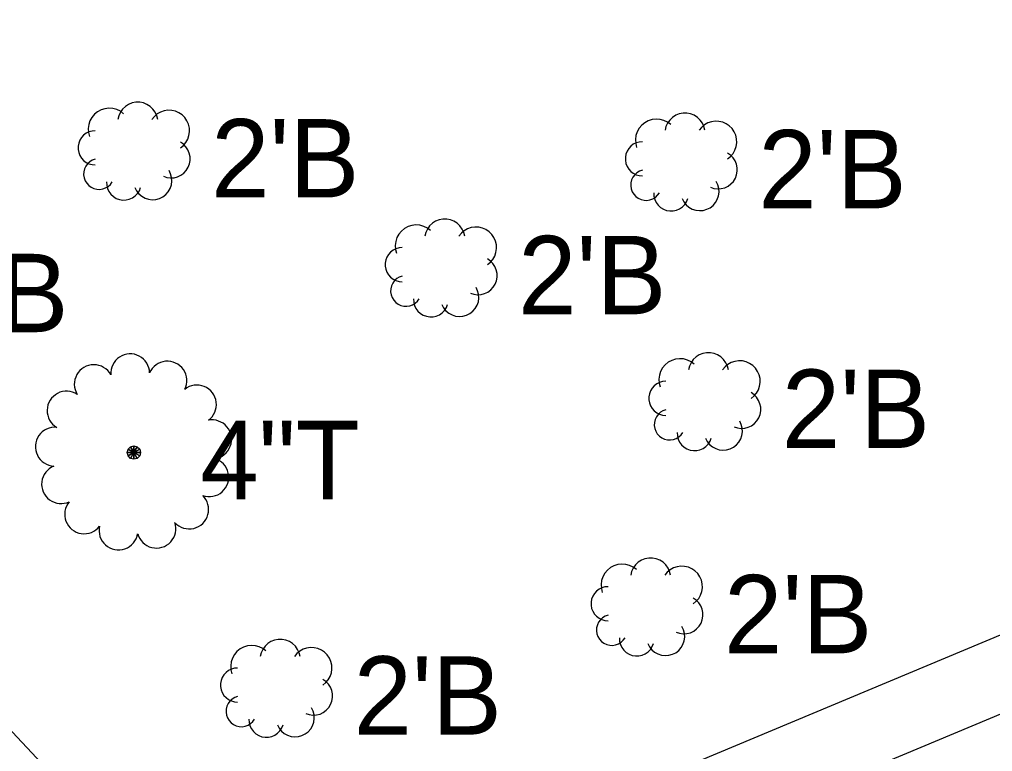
# Model space of a CAD drawing. Extents: x 1363693 to 1365209, y 422201 to 424153.
# Drawn here: x 1364174.05 to 1364193.92, y 423048.06 to 423063 of the extents above; entities that cross this region are included whole.
import ezdxf

# ---------------------------------------------------------------- set-up
doc = ezdxf.new("R2010")
doc.units = 0
for name, color, linetype in [('DR_X_Storm_Sewer', 7, 'Continuous'), ('RD_X_Fence', 7, 'Continuous'), ('VG_X_Cells', 7, 'Continuous'), ('VG_X_Text', 7, 'Continuous')]:
    doc.layers.add(name, color=color, linetype=linetype)

msp = doc.modelspace()

# ---------------------------------------------------------------- linework, layer by layer
at = {"layer": 'DR_X_Storm_Sewer'}
for points in [[(1364169.88, 423040.329), (1364293.497, 423091.992), (1364303.029, 423086.6)], [(1364302.291, 423085.294), (1364293.373, 423090.338), (1364170.416, 423038.928)]]:
    msp.add_lwpolyline(points, dxfattribs=at)
at = {"layer": 'RD_X_Fence'}
msp.add_line((1364163.271, 423059.689), (1364178.212, 423043.894), dxfattribs=at)
at = {"layer": 'VG_X_Cells'}
for points in [[(1364176.869, 423060.959), (1364176.85, 423061.034), (1364176.818, 423061.105), (1364176.773, 423061.169), (1364176.716, 423061.223), (1364176.651, 423061.265), (1364176.578, 423061.294), (1364176.502, 423061.309), (1364176.423, 423061.309), (1364176.347, 423061.294), (1364176.274, 423061.265), (1364176.209, 423061.223), (1364176.152, 423061.169), (1364176.107, 423061.105), (1364176.074, 423061.034), (1364176.056, 423060.959)], [(1364176.172, 423061.075), (1364176.107, 423061.124), (1364176.034, 423061.159), (1364175.955, 423061.181), (1364175.873, 423061.187), (1364175.792, 423061.177), (1364175.714, 423061.153), (1364175.643, 423061.114), (1364175.579, 423061.063), (1364175.527, 423061), (1364175.487, 423060.929), (1364175.461, 423060.852), (1364175.451, 423060.771), (1364175.456, 423060.689), (1364175.476, 423060.61)], [(1364177.333, 423060.378), (1364177.394, 423060.427), (1364177.444, 423060.486), (1364177.483, 423060.554), (1364177.508, 423060.628), (1364177.519, 423060.704), (1364177.516, 423060.782), (1364177.498, 423060.858), (1364177.467, 423060.929), (1364177.423, 423060.994), (1364177.368, 423061.049), (1364177.304, 423061.092), (1364177.233, 423061.124), (1364177.157, 423061.141), (1364177.079, 423061.144), (1364177.002, 423061.133), (1364176.929, 423061.108), (1364176.861, 423061.069), (1364176.802, 423061.019), (1364176.753, 423060.959)], [(1364188.043, 423060.736), (1364188.024, 423060.811), (1364187.992, 423060.882), (1364187.947, 423060.946), (1364187.89, 423061), (1364187.825, 423061.042), (1364187.752, 423061.071), (1364187.676, 423061.086), (1364187.597, 423061.086), (1364187.521, 423061.071), (1364187.448, 423061.042), (1364187.383, 423061), (1364187.326, 423060.946), (1364187.281, 423060.882), (1364187.248, 423060.811), (1364187.23, 423060.736)], [(1364187.346, 423060.852), (1364187.281, 423060.901), (1364187.208, 423060.936), (1364187.129, 423060.958), (1364187.047, 423060.964), (1364186.966, 423060.954), (1364186.888, 423060.93), (1364186.817, 423060.891), (1364186.753, 423060.84), (1364186.701, 423060.777), (1364186.661, 423060.706), (1364186.635, 423060.629), (1364186.625, 423060.548), (1364186.63, 423060.466), (1364186.65, 423060.387)], [(1364188.507, 423060.155), (1364188.568, 423060.204), (1364188.618, 423060.263), (1364188.657, 423060.331), (1364188.682, 423060.405), (1364188.693, 423060.481), (1364188.69, 423060.559), (1364188.672, 423060.635), (1364188.641, 423060.706), (1364188.597, 423060.771), (1364188.542, 423060.826), (1364188.478, 423060.869), (1364188.407, 423060.901), (1364188.331, 423060.918), (1364188.253, 423060.921), (1364188.176, 423060.91), (1364188.103, 423060.885), (1364188.035, 423060.846), (1364187.976, 423060.796), (1364187.927, 423060.736)], [(1364175.592, 423060.726), (1364175.528, 423060.72), (1364175.466, 423060.703), (1364175.408, 423060.674), (1364175.357, 423060.635), (1364175.314, 423060.588), (1364175.28, 423060.533), (1364175.257, 423060.473), (1364175.245, 423060.41), (1364175.245, 423060.346), (1364175.257, 423060.283), (1364175.28, 423060.223), (1364175.314, 423060.168), (1364175.357, 423060.121), (1364175.408, 423060.082), (1364175.466, 423060.053), (1364175.528, 423060.036), (1364175.592, 423060.03)], [(1364176.985, 423059.797), (1364177.055, 423059.774), (1364177.129, 423059.764), (1364177.203, 423059.769), (1364177.275, 423059.787), (1364177.342, 423059.819), (1364177.401, 423059.863), (1364177.452, 423059.917), (1364177.491, 423059.98), (1364177.518, 423060.049), (1364177.531, 423060.122), (1364177.53, 423060.196), (1364177.515, 423060.269), (1364177.487, 423060.337), (1364177.446, 423060.399), (1364177.394, 423060.452), (1364177.333, 423060.494)], [(1364186.766, 423060.503), (1364186.702, 423060.497), (1364186.64, 423060.48), (1364186.582, 423060.451), (1364186.531, 423060.412), (1364186.488, 423060.365), (1364186.454, 423060.31), (1364186.431, 423060.25), (1364186.419, 423060.187), (1364186.419, 423060.123), (1364186.431, 423060.06), (1364186.454, 423060), (1364186.488, 423059.945), (1364186.531, 423059.898), (1364186.582, 423059.859), (1364186.64, 423059.83), (1364186.702, 423059.813), (1364186.766, 423059.807)], [(1364175.592, 423060.146), (1364175.534, 423060.125), (1364175.481, 423060.093), (1364175.436, 423060.051), (1364175.4, 423060.001), (1364175.374, 423059.946), (1364175.359, 423059.886), (1364175.357, 423059.825), (1364175.366, 423059.764), (1364175.387, 423059.706), (1364175.419, 423059.654), (1364175.461, 423059.608), (1364175.51, 423059.572), (1364175.566, 423059.546), (1364175.626, 423059.531), (1364175.687, 423059.528), (1364175.748, 423059.538), (1364175.806, 423059.559), (1364175.858, 423059.59), (1364175.904, 423059.632), (1364175.94, 423059.681)], [(1364188.159, 423059.574), (1364188.229, 423059.551), (1364188.303, 423059.541), (1364188.377, 423059.546), (1364188.449, 423059.564), (1364188.516, 423059.596), (1364188.575, 423059.64), (1364188.626, 423059.694), (1364188.665, 423059.757), (1364188.692, 423059.826), (1364188.705, 423059.899), (1364188.704, 423059.973), (1364188.689, 423060.046), (1364188.661, 423060.114), (1364188.62, 423060.176), (1364188.568, 423060.229), (1364188.507, 423060.271)], [(1364176.404, 423059.565), (1364176.439, 423059.498), (1364176.487, 423059.438), (1364176.544, 423059.389), (1364176.611, 423059.352), (1364176.683, 423059.329), (1364176.758, 423059.32), (1364176.834, 423059.325), (1364176.907, 423059.346), (1364176.975, 423059.379), (1364177.035, 423059.426), (1364177.085, 423059.483), (1364177.123, 423059.549), (1364177.148, 423059.621), (1364177.158, 423059.696), (1364177.153, 423059.772), (1364177.134, 423059.845), (1364177.101, 423059.914)], [(1364186.766, 423059.923), (1364186.708, 423059.902), (1364186.655, 423059.87), (1364186.61, 423059.828), (1364186.574, 423059.778), (1364186.548, 423059.723), (1364186.533, 423059.663), (1364186.531, 423059.602), (1364186.54, 423059.541), (1364186.561, 423059.483), (1364186.593, 423059.431), (1364186.635, 423059.385), (1364186.684, 423059.349), (1364186.74, 423059.323), (1364186.8, 423059.308), (1364186.861, 423059.305), (1364186.922, 423059.315), (1364186.98, 423059.336), (1364187.032, 423059.367), (1364187.078, 423059.409), (1364187.114, 423059.458)], [(1364187.578, 423059.342), (1364187.613, 423059.275), (1364187.661, 423059.215), (1364187.718, 423059.166), (1364187.785, 423059.129), (1364187.857, 423059.106), (1364187.932, 423059.097), (1364188.008, 423059.102), (1364188.081, 423059.123), (1364188.149, 423059.156), (1364188.209, 423059.203), (1364188.259, 423059.26), (1364188.297, 423059.326), (1364188.322, 423059.398), (1364188.332, 423059.473), (1364188.327, 423059.549), (1364188.308, 423059.622), (1364188.275, 423059.691)], [(1364175.824, 423059.681), (1364175.828, 423059.613), (1364175.845, 423059.547), (1364175.874, 423059.485), (1364175.914, 423059.429), (1364175.965, 423059.383), (1364176.023, 423059.347), (1364176.087, 423059.323), (1364176.155, 423059.312), (1364176.224, 423059.314), (1364176.29, 423059.329), (1364176.353, 423059.356), (1364176.409, 423059.395), (1364176.457, 423059.444), (1364176.495, 423059.502), (1364176.521, 423059.565)], [(1364186.998, 423059.458), (1364187.002, 423059.39), (1364187.019, 423059.324), (1364187.048, 423059.262), (1364187.088, 423059.206), (1364187.139, 423059.16), (1364187.197, 423059.124), (1364187.261, 423059.1), (1364187.329, 423059.089), (1364187.398, 423059.091), (1364187.464, 423059.106), (1364187.527, 423059.133), (1364187.583, 423059.172), (1364187.631, 423059.221), (1364187.669, 423059.279), (1364187.695, 423059.342)], [(1364183.138, 423058.575), (1364183.119, 423058.65), (1364183.087, 423058.721), (1364183.042, 423058.785), (1364182.985, 423058.839), (1364182.92, 423058.881), (1364182.847, 423058.91), (1364182.771, 423058.925), (1364182.692, 423058.925), (1364182.616, 423058.91), (1364182.543, 423058.881), (1364182.478, 423058.839), (1364182.421, 423058.785), (1364182.376, 423058.721), (1364182.343, 423058.65), (1364182.325, 423058.575)], [(1364182.441, 423058.691), (1364182.376, 423058.74), (1364182.303, 423058.775), (1364182.224, 423058.797), (1364182.142, 423058.803), (1364182.061, 423058.793), (1364181.983, 423058.769), (1364181.912, 423058.73), (1364181.848, 423058.679), (1364181.796, 423058.616), (1364181.756, 423058.545), (1364181.73, 423058.468), (1364181.72, 423058.387), (1364181.725, 423058.305), (1364181.745, 423058.226)], [(1364183.602, 423057.994), (1364183.663, 423058.043), (1364183.713, 423058.102), (1364183.752, 423058.17), (1364183.777, 423058.244), (1364183.788, 423058.32), (1364183.785, 423058.398), (1364183.767, 423058.474), (1364183.736, 423058.545), (1364183.692, 423058.61), (1364183.637, 423058.665), (1364183.573, 423058.708), (1364183.502, 423058.74), (1364183.426, 423058.757), (1364183.348, 423058.76), (1364183.271, 423058.749), (1364183.198, 423058.724), (1364183.13, 423058.685), (1364183.071, 423058.635), (1364183.022, 423058.575)], [(1364181.861, 423058.342), (1364181.797, 423058.336), (1364181.735, 423058.319), (1364181.677, 423058.29), (1364181.626, 423058.251), (1364181.583, 423058.204), (1364181.549, 423058.149), (1364181.526, 423058.089), (1364181.514, 423058.026), (1364181.514, 423057.962), (1364181.526, 423057.899), (1364181.549, 423057.839), (1364181.583, 423057.784), (1364181.626, 423057.737), (1364181.677, 423057.698), (1364181.735, 423057.669), (1364181.797, 423057.652), (1364181.861, 423057.646)], [(1364183.254, 423057.413), (1364183.324, 423057.39), (1364183.398, 423057.38), (1364183.472, 423057.385), (1364183.544, 423057.403), (1364183.611, 423057.435), (1364183.67, 423057.479), (1364183.721, 423057.533), (1364183.76, 423057.596), (1364183.787, 423057.665), (1364183.8, 423057.738), (1364183.799, 423057.812), (1364183.784, 423057.885), (1364183.756, 423057.953), (1364183.715, 423058.015), (1364183.663, 423058.068), (1364183.602, 423058.11)], [(1364181.861, 423057.762), (1364181.803, 423057.741), (1364181.75, 423057.709), (1364181.705, 423057.667), (1364181.669, 423057.617), (1364181.643, 423057.562), (1364181.628, 423057.502), (1364181.626, 423057.441), (1364181.635, 423057.38), (1364181.656, 423057.322), (1364181.688, 423057.27), (1364181.73, 423057.224), (1364181.779, 423057.188), (1364181.835, 423057.162), (1364181.895, 423057.147), (1364181.956, 423057.144), (1364182.017, 423057.154), (1364182.075, 423057.175), (1364182.127, 423057.206), (1364182.173, 423057.248), (1364182.209, 423057.297)], [(1364182.673, 423057.181), (1364182.708, 423057.114), (1364182.756, 423057.054), (1364182.813, 423057.005), (1364182.88, 423056.968), (1364182.952, 423056.945), (1364183.027, 423056.936), (1364183.103, 423056.941), (1364183.176, 423056.962), (1364183.244, 423056.995), (1364183.304, 423057.042), (1364183.354, 423057.099), (1364183.392, 423057.165), (1364183.417, 423057.237), (1364183.427, 423057.312), (1364183.422, 423057.388), (1364183.403, 423057.461), (1364183.37, 423057.53)], [(1364182.093, 423057.297), (1364182.097, 423057.229), (1364182.114, 423057.163), (1364182.143, 423057.101), (1364182.183, 423057.045), (1364182.234, 423056.999), (1364182.292, 423056.963), (1364182.356, 423056.939), (1364182.424, 423056.928), (1364182.493, 423056.93), (1364182.559, 423056.945), (1364182.622, 423056.972), (1364182.678, 423057.011), (1364182.726, 423057.06), (1364182.764, 423057.118), (1364182.79, 423057.181)], [(1364188.522, 423055.846), (1364188.503, 423055.921), (1364188.471, 423055.992), (1364188.426, 423056.056), (1364188.369, 423056.11), (1364188.304, 423056.152), (1364188.231, 423056.181), (1364188.155, 423056.196), (1364188.076, 423056.196), (1364188, 423056.181), (1364187.927, 423056.152), (1364187.862, 423056.11), (1364187.805, 423056.056), (1364187.76, 423055.992), (1364187.727, 423055.921), (1364187.709, 423055.846)], [(1364187.825, 423055.962), (1364187.76, 423056.011), (1364187.687, 423056.046), (1364187.608, 423056.068), (1364187.526, 423056.074), (1364187.445, 423056.064), (1364187.367, 423056.04), (1364187.296, 423056.001), (1364187.232, 423055.95), (1364187.18, 423055.887), (1364187.14, 423055.816), (1364187.114, 423055.739), (1364187.104, 423055.658), (1364187.109, 423055.576), (1364187.129, 423055.497)], [(1364188.986, 423055.265), (1364189.047, 423055.314), (1364189.097, 423055.373), (1364189.136, 423055.441), (1364189.161, 423055.515), (1364189.172, 423055.591), (1364189.169, 423055.669), (1364189.151, 423055.745), (1364189.12, 423055.816), (1364189.076, 423055.881), (1364189.021, 423055.936), (1364188.957, 423055.979), (1364188.886, 423056.011), (1364188.81, 423056.028), (1364188.732, 423056.031), (1364188.655, 423056.02), (1364188.582, 423055.995), (1364188.514, 423055.956), (1364188.455, 423055.906), (1364188.406, 423055.846)], [(1364187.245, 423055.613), (1364187.181, 423055.607), (1364187.119, 423055.59), (1364187.061, 423055.561), (1364187.01, 423055.522), (1364186.967, 423055.475), (1364186.933, 423055.42), (1364186.91, 423055.36), (1364186.898, 423055.297), (1364186.898, 423055.233), (1364186.91, 423055.17), (1364186.933, 423055.11), (1364186.967, 423055.055), (1364187.01, 423055.008), (1364187.061, 423054.969), (1364187.119, 423054.94), (1364187.181, 423054.923), (1364187.245, 423054.917)], [(1364188.638, 423054.684), (1364188.708, 423054.661), (1364188.782, 423054.651), (1364188.856, 423054.656), (1364188.928, 423054.674), (1364188.995, 423054.706), (1364189.054, 423054.75), (1364189.105, 423054.804), (1364189.144, 423054.867), (1364189.171, 423054.936), (1364189.184, 423055.009), (1364189.183, 423055.083), (1364189.168, 423055.156), (1364189.14, 423055.224), (1364189.099, 423055.286), (1364189.047, 423055.339), (1364188.986, 423055.381)], [(1364187.245, 423055.033), (1364187.187, 423055.012), (1364187.134, 423054.98), (1364187.089, 423054.938), (1364187.053, 423054.888), (1364187.027, 423054.833), (1364187.012, 423054.773), (1364187.01, 423054.712), (1364187.019, 423054.651), (1364187.04, 423054.593), (1364187.072, 423054.541), (1364187.114, 423054.495), (1364187.163, 423054.459), (1364187.219, 423054.433), (1364187.279, 423054.418), (1364187.34, 423054.415), (1364187.401, 423054.425), (1364187.459, 423054.446), (1364187.511, 423054.477), (1364187.557, 423054.519), (1364187.593, 423054.568)], [(1364188.057, 423054.452), (1364188.092, 423054.385), (1364188.14, 423054.325), (1364188.197, 423054.276), (1364188.264, 423054.239), (1364188.336, 423054.216), (1364188.411, 423054.207), (1364188.487, 423054.212), (1364188.56, 423054.233), (1364188.628, 423054.266), (1364188.688, 423054.313), (1364188.738, 423054.37), (1364188.776, 423054.436), (1364188.801, 423054.508), (1364188.811, 423054.583), (1364188.806, 423054.659), (1364188.787, 423054.732), (1364188.754, 423054.801)], [(1364187.477, 423054.568), (1364187.481, 423054.5), (1364187.498, 423054.434), (1364187.527, 423054.372), (1364187.567, 423054.316), (1364187.618, 423054.27), (1364187.676, 423054.234), (1364187.74, 423054.21), (1364187.808, 423054.199), (1364187.877, 423054.201), (1364187.943, 423054.216), (1364188.006, 423054.243), (1364188.062, 423054.282), (1364188.11, 423054.331), (1364188.148, 423054.389), (1364188.174, 423054.452)], [(1364187.342, 423051.654), (1364187.323, 423051.729), (1364187.291, 423051.8), (1364187.246, 423051.864), (1364187.189, 423051.918), (1364187.124, 423051.96), (1364187.051, 423051.989), (1364186.975, 423052.004), (1364186.896, 423052.004), (1364186.82, 423051.989), (1364186.747, 423051.96), (1364186.682, 423051.918), (1364186.625, 423051.864), (1364186.58, 423051.8), (1364186.547, 423051.729), (1364186.529, 423051.654)], [(1364186.645, 423051.77), (1364186.58, 423051.819), (1364186.507, 423051.854), (1364186.428, 423051.876), (1364186.346, 423051.882), (1364186.265, 423051.872), (1364186.187, 423051.848), (1364186.116, 423051.809), (1364186.052, 423051.758), (1364186, 423051.695), (1364185.96, 423051.624), (1364185.934, 423051.547), (1364185.924, 423051.466), (1364185.929, 423051.384), (1364185.949, 423051.305)], [(1364187.806, 423051.073), (1364187.867, 423051.122), (1364187.917, 423051.181), (1364187.956, 423051.249), (1364187.981, 423051.323), (1364187.992, 423051.399), (1364187.989, 423051.477), (1364187.971, 423051.553), (1364187.94, 423051.624), (1364187.896, 423051.689), (1364187.841, 423051.744), (1364187.777, 423051.787), (1364187.706, 423051.819), (1364187.63, 423051.836), (1364187.552, 423051.839), (1364187.475, 423051.828), (1364187.402, 423051.803), (1364187.334, 423051.764), (1364187.275, 423051.714), (1364187.226, 423051.654)], [(1364186.065, 423051.421), (1364186.001, 423051.415), (1364185.939, 423051.398), (1364185.881, 423051.369), (1364185.83, 423051.33), (1364185.787, 423051.283), (1364185.753, 423051.228), (1364185.73, 423051.168), (1364185.718, 423051.105), (1364185.718, 423051.041), (1364185.73, 423050.978), (1364185.753, 423050.918), (1364185.787, 423050.863), (1364185.83, 423050.816), (1364185.881, 423050.777), (1364185.939, 423050.748), (1364186.001, 423050.731), (1364186.065, 423050.725)], [(1364187.458, 423050.492), (1364187.528, 423050.469), (1364187.602, 423050.459), (1364187.676, 423050.464), (1364187.748, 423050.482), (1364187.815, 423050.514), (1364187.874, 423050.558), (1364187.925, 423050.612), (1364187.964, 423050.675), (1364187.991, 423050.744), (1364188.004, 423050.817), (1364188.003, 423050.891), (1364187.988, 423050.964), (1364187.96, 423051.032), (1364187.919, 423051.094), (1364187.867, 423051.147), (1364187.806, 423051.189)], [(1364186.065, 423050.841), (1364186.007, 423050.82), (1364185.954, 423050.788), (1364185.909, 423050.746), (1364185.873, 423050.696), (1364185.847, 423050.641), (1364185.832, 423050.581), (1364185.83, 423050.52), (1364185.839, 423050.459), (1364185.86, 423050.401), (1364185.892, 423050.349), (1364185.934, 423050.303), (1364185.983, 423050.267), (1364186.039, 423050.241), (1364186.099, 423050.226), (1364186.16, 423050.223), (1364186.221, 423050.233), (1364186.279, 423050.254), (1364186.331, 423050.285), (1364186.377, 423050.327), (1364186.413, 423050.376)], [(1364186.877, 423050.26), (1364186.912, 423050.193), (1364186.96, 423050.133), (1364187.017, 423050.084), (1364187.084, 423050.047), (1364187.156, 423050.024), (1364187.231, 423050.015), (1364187.307, 423050.02), (1364187.38, 423050.041), (1364187.448, 423050.074), (1364187.508, 423050.121), (1364187.558, 423050.178), (1364187.596, 423050.244), (1364187.621, 423050.316), (1364187.631, 423050.391), (1364187.626, 423050.467), (1364187.607, 423050.54), (1364187.574, 423050.609)], [(1364179.778, 423049.994), (1364179.759, 423050.069), (1364179.727, 423050.14), (1364179.682, 423050.204), (1364179.625, 423050.258), (1364179.56, 423050.3), (1364179.487, 423050.329), (1364179.411, 423050.344), (1364179.332, 423050.344), (1364179.256, 423050.329), (1364179.183, 423050.3), (1364179.118, 423050.258), (1364179.061, 423050.204), (1364179.016, 423050.14), (1364178.983, 423050.069), (1364178.965, 423049.994)], [(1364186.297, 423050.376), (1364186.301, 423050.308), (1364186.318, 423050.242), (1364186.347, 423050.18), (1364186.387, 423050.124), (1364186.438, 423050.078), (1364186.496, 423050.042), (1364186.56, 423050.018), (1364186.628, 423050.007), (1364186.697, 423050.009), (1364186.763, 423050.024), (1364186.826, 423050.051), (1364186.882, 423050.09), (1364186.93, 423050.139), (1364186.968, 423050.197), (1364186.994, 423050.26)], [(1364179.081, 423050.11), (1364179.016, 423050.159), (1364178.943, 423050.194), (1364178.864, 423050.216), (1364178.782, 423050.222), (1364178.701, 423050.212), (1364178.623, 423050.188), (1364178.552, 423050.149), (1364178.488, 423050.098), (1364178.436, 423050.035), (1364178.396, 423049.964), (1364178.37, 423049.887), (1364178.36, 423049.806), (1364178.365, 423049.724), (1364178.385, 423049.645)], [(1364180.242, 423049.413), (1364180.303, 423049.462), (1364180.353, 423049.521), (1364180.392, 423049.589), (1364180.417, 423049.663), (1364180.428, 423049.739), (1364180.425, 423049.817), (1364180.407, 423049.893), (1364180.376, 423049.964), (1364180.332, 423050.029), (1364180.277, 423050.084), (1364180.213, 423050.127), (1364180.142, 423050.159), (1364180.066, 423050.176), (1364179.988, 423050.179), (1364179.911, 423050.168), (1364179.838, 423050.143), (1364179.77, 423050.104), (1364179.711, 423050.054), (1364179.662, 423049.994)], [(1364178.501, 423049.761), (1364178.437, 423049.755), (1364178.375, 423049.738), (1364178.317, 423049.709), (1364178.266, 423049.67), (1364178.223, 423049.623), (1364178.189, 423049.568), (1364178.166, 423049.508), (1364178.154, 423049.445), (1364178.154, 423049.381), (1364178.166, 423049.318), (1364178.189, 423049.258), (1364178.223, 423049.203), (1364178.266, 423049.156), (1364178.317, 423049.117), (1364178.375, 423049.088), (1364178.437, 423049.071), (1364178.501, 423049.065)], [(1364179.894, 423048.832), (1364179.964, 423048.809), (1364180.038, 423048.799), (1364180.112, 423048.804), (1364180.184, 423048.822), (1364180.251, 423048.854), (1364180.31, 423048.898), (1364180.361, 423048.952), (1364180.4, 423049.015), (1364180.427, 423049.084), (1364180.44, 423049.157), (1364180.439, 423049.231), (1364180.424, 423049.304), (1364180.396, 423049.372), (1364180.355, 423049.434), (1364180.303, 423049.487), (1364180.242, 423049.529)], [(1364178.501, 423049.181), (1364178.443, 423049.16), (1364178.39, 423049.128), (1364178.345, 423049.086), (1364178.309, 423049.036), (1364178.283, 423048.981), (1364178.268, 423048.921), (1364178.266, 423048.86), (1364178.275, 423048.799), (1364178.296, 423048.741), (1364178.328, 423048.689), (1364178.37, 423048.643), (1364178.419, 423048.607), (1364178.475, 423048.581), (1364178.535, 423048.566), (1364178.596, 423048.563), (1364178.657, 423048.573), (1364178.715, 423048.594), (1364178.767, 423048.625), (1364178.813, 423048.667), (1364178.849, 423048.716)], [(1364179.313, 423048.6), (1364179.348, 423048.533), (1364179.396, 423048.473), (1364179.453, 423048.424), (1364179.52, 423048.387), (1364179.592, 423048.364), (1364179.667, 423048.355), (1364179.743, 423048.36), (1364179.816, 423048.381), (1364179.884, 423048.414), (1364179.944, 423048.461), (1364179.994, 423048.518), (1364180.032, 423048.584), (1364180.057, 423048.656), (1364180.067, 423048.731), (1364180.062, 423048.807), (1364180.043, 423048.88), (1364180.01, 423048.949)], [(1364178.733, 423048.716), (1364178.737, 423048.648), (1364178.754, 423048.582), (1364178.783, 423048.52), (1364178.823, 423048.464), (1364178.874, 423048.418), (1364178.932, 423048.382), (1364178.996, 423048.358), (1364179.064, 423048.347), (1364179.133, 423048.349), (1364179.199, 423048.364), (1364179.262, 423048.391), (1364179.318, 423048.43), (1364179.366, 423048.479), (1364179.404, 423048.537), (1364179.43, 423048.6)]]:
    msp.add_lwpolyline(points, dxfattribs=at)
for points in [[(1364176.264, 423054.227), (1364176.383, 423054.158), (1364176.383, 423054.158), (1364176.246, 423054.158)], [(1364176.246, 423054.158), (1364176.383, 423054.158), (1364176.383, 423054.158), (1364176.264, 423054.089)], [(1364176.314, 423054.277), (1364176.383, 423054.158), (1364176.383, 423054.158), (1364176.264, 423054.227)], [(1364176.264, 423054.089), (1364176.383, 423054.158), (1364176.383, 423054.158), (1364176.314, 423054.039)], [(1364176.383, 423054.295), (1364176.383, 423054.158), (1364176.383, 423054.158), (1364176.314, 423054.277)], [(1364176.314, 423054.039), (1364176.383, 423054.158), (1364176.383, 423054.158), (1364176.383, 423054.021)], [(1364176.452, 423054.277), (1364176.383, 423054.158), (1364176.383, 423054.158), (1364176.383, 423054.295)], [(1364176.502, 423054.227), (1364176.383, 423054.158), (1364176.383, 423054.158), (1364176.452, 423054.277)], [(1364176.52, 423054.158), (1364176.383, 423054.158), (1364176.383, 423054.158), (1364176.502, 423054.227)], [(1364176.383, 423054.021), (1364176.383, 423054.158), (1364176.383, 423054.158), (1364176.452, 423054.039)], [(1364176.452, 423054.039), (1364176.383, 423054.158), (1364176.383, 423054.158), (1364176.502, 423054.089)], [(1364176.502, 423054.089), (1364176.383, 423054.158), (1364176.383, 423054.158), (1364176.52, 423054.158)]]:
    msp.add_lwpolyline(points, close=True, dxfattribs=at)
for centre, start, end in [((1364176.307, 423055.776), 1.241, 184.1237), ((1364175.564, 423055.555), 28.9333, 211.816), ((1364177.068, 423055.626), 333.5487, 156.4314), ((1364177.671, 423055.139), 305.8564, 128.7391), ((1364175.009, 423055.015), 56.6256, 239.5083), ((1364177.98, 423054.428), 278.1641, 101.0468), ((1364174.768, 423054.278), 84.3179, 267.2006), ((1364177.922, 423053.655), 250.4718, 73.3545), ((1364174.897, 423053.514), 112.0103, 294.8929), ((1364175.367, 423052.897), 139.7026, 322.5852), ((1364177.512, 423052.997), 222.7795, 45.6622), ((1364176.844, 423052.606), 195.0872, 17.9699), ((1364176.069, 423052.569), 167.3949, 350.2776)]:
    msp.add_arc(centre, 0.397, start, end, dxfattribs=at)

# ---------------------------------------------------------------- texts
at = {"layer": 'VG_X_Text'}
for s, p in [("2'B", (1364177.962, 423059.365)), ("2'B", (1364189.136, 423059.142)), ("2'B", (1364184.231, 423056.981)), ("2'B", (1364172.021, 423056.615)), ("2'B", (1364189.615, 423054.252)), ('4"T', (1364177.74, 423053.206)), ("2'B", (1364188.435, 423050.06)), ("2'B", (1364180.871, 423048.4))]:
    msp.add_text(s, height=1.6, dxfattribs=at).set_placement(p)

doc.saveas('drawing.dxf')
